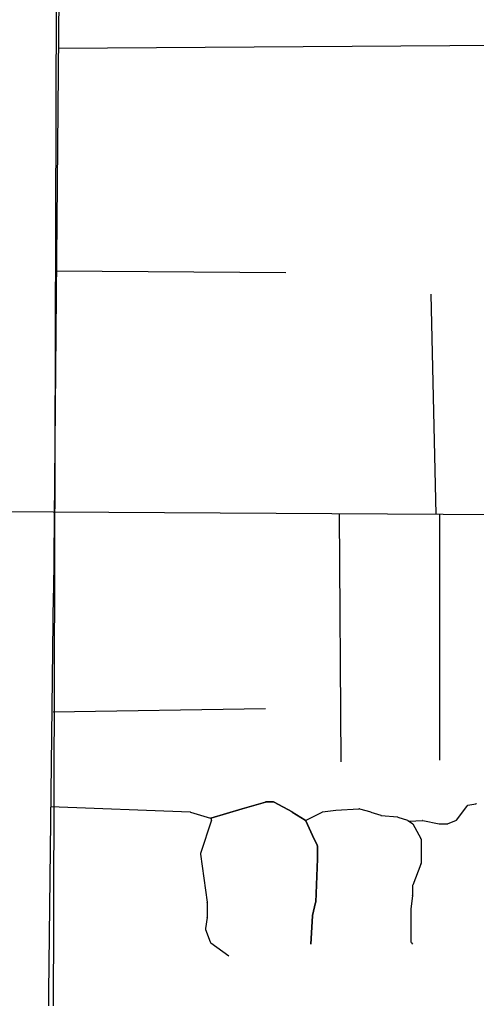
# Model space of a CAD drawing. Extents: x 408847 to 817539, y 923858 to 1151780.
# Drawn here: x 499864 to 501131, y 1074081 to 1076797 of the extents above; entities that cross this region are included whole.
import ezdxf

# ---------------------------------------------------------------- set-up
doc = ezdxf.new("R2010")
doc.units = 0
for name, color, linetype in [('Local Roads Improved', 7, 'Continuous'), ('Local Roads Paved', 7, 'Continuous'), ('Section Lines', 7, 'Continuous')]:
    doc.layers.add(name, color=color, linetype=linetype)

msp = doc.modelspace()

# ---------------------------------------------------------------- linework, layer by layer
at = {"layer": 'Local Roads Improved'}
for p, q in [((502822.7, 1075413.5), (498742.4, 1075436.7)), ((500481.5, 1074607.7), (500545.8, 1074626.1)), ((500545.8, 1074626.1), (500481.5, 1074607.7)), ((500546.9, 1074626.3), (500568.5, 1074626.3)), ((500568.5, 1074626.3), (500546.9, 1074626.3)), ((500570.4, 1074625.8), (500620.4, 1074598.5)), ((500620.4, 1074598.5), (500570.4, 1074625.8)), ((499950.6, 1074613.4), (500337.2, 1074598.5)), ((499950.6, 1074613.4), (500337.2, 1074598.5)), ((500338.2, 1074598.3), (500394.1, 1074581.1)), ((500338.2, 1074598.3), (500394.1, 1074581.1)), ((500394.5, 1074581), (500481.4, 1074607.7)), ((500481.4, 1074607.7), (500394.5, 1074581)), ((500620.6, 1074598.4), (500656.5, 1074575.9)), ((500656.5, 1074575.9), (500620.6, 1074598.4)), ((500657.6, 1074575.3), (500703.3, 1074598.2)), ((500657.6, 1074575.3), (500703.3, 1074598.2)), ((500704.6, 1074598.5), (500740.9, 1074603.1)), ((500704.6, 1074598.5), (500740.9, 1074603.1)), ((500741.1, 1074603.1), (500805.2, 1074607.7)), ((500741.1, 1074603.1), (500805.2, 1074607.7)), ((500806.6, 1074607.5), (500838.3, 1074598.5)), ((500806.6, 1074607.5), (500838.3, 1074598.5)), ((500838.4, 1074598.4), (500865.7, 1074589.3)), ((500838.4, 1074598.4), (500865.7, 1074589.3)), ((500396.7, 1074576), (500365.8, 1074483.4)), ((500396.7, 1074576), (500365.8, 1074483.4)), ((500658.1, 1074574.2), (500676.1, 1074533.6)), ((500676.1, 1074533.6), (500658.1, 1074574.2)), ((500866.6, 1074589.1), (500912.1, 1074584.6)), ((500866.6, 1074589.1), (500912.1, 1074584.6)), ((500912.9, 1074584.4), (500939.8, 1074575.4)), ((500912.9, 1074584.4), (500939.8, 1074575.4)), ((500940.8, 1074575), (500953.4, 1074566.5)), ((500940.8, 1074575), (500953.4, 1074566.5)), ((500944.4, 1074572.6), (500981.5, 1074575.2)), ((500944.4, 1074572.6), (500981.5, 1074575.2)), ((500982.6, 1074575.2), (501028, 1074566.1)), ((500982.6, 1074575.2), (501028, 1074566.1)), ((501052.3, 1074566.3), (501073.7, 1074574.9)), ((501052.3, 1074566.3), (501073.7, 1074574.9)), ((500954.7, 1074565.2), (500976.9, 1074525.2)), ((500954.7, 1074565.2), (500976.9, 1074525.2)), ((501028.8, 1074566), (501050.8, 1074566)), ((501028.8, 1074566), (501050.8, 1074566)), ((500676.1, 1074533.5), (500689.6, 1074506.6)), ((500689.6, 1074506.6), (500676.1, 1074533.5)), ((500977.4, 1074523.2), (500977.4, 1074455.4)), ((500977.4, 1074523.2), (500977.4, 1074455.4)), ((500690, 1074504.8), (500690, 1074468.7)), ((500690, 1074468.7), (500690, 1074504.8)), ((500365.7, 1074481.6), (500384.1, 1074348.3)), ((500365.7, 1074481.6), (500384.1, 1074348.3)), ((500690, 1074468.5), (500685.4, 1074348.5)), ((500685.4, 1074348.5), (500690, 1074468.5)), ((500977.1, 1074454), (500954.5, 1074395.1)), ((500977.1, 1074454), (500954.5, 1074395.1)), ((500954.2, 1074393.7), (500954.2, 1074366.8)), ((500954.2, 1074393.7), (500954.2, 1074366.8)), ((500954.2, 1074366.3), (500949.6, 1074329.7)), ((500954.2, 1074366.3), (500949.6, 1074329.7)), ((500384.1, 1074347.8), (500384.1, 1074306.6)), ((500384.1, 1074347.8), (500384.1, 1074306.6)), ((500685.3, 1074347.6), (500676.2, 1074311.3)), ((500676.2, 1074311.3), (500685.3, 1074347.6)), ((500949.6, 1074329.2), (500949.6, 1074238.4)), ((500949.6, 1074329.2), (500949.6, 1074238.4)), ((500384.1, 1074306), (500379.6, 1074274.9)), ((500384.1, 1074306), (500379.6, 1074274.9)), ((500676.1, 1074310.6), (500671.5, 1074232.1)), ((500671.5, 1074232.1), (500676.1, 1074310.6)), ((500379.8, 1074272.9), (500392.9, 1074237.9)), ((500379.8, 1074272.9), (500392.9, 1074237.9)), ((500394.3, 1074236), (500444.3, 1074199.7)), ((500394.3, 1074236), (500444.3, 1074199.7)), ((500950.8, 1074235.6), (500954.2, 1074232.1)), ((500950.8, 1074235.6), (500954.2, 1074232.1))]:
    msp.add_line(p, q, dxfattribs=at)
msp.add_lwpolyline([(501075.4, 1074576.1), (501104, 1074613.4), (501107.2, 1074617), (501129.6, 1074621.5)], dxfattribs=at)
msp.add_lwpolyline([(501075.4, 1074576.1), (501104, 1074613.4), (501107.2, 1074617), (501129.6, 1074621.5)], dxfattribs=at)
for centre, start, end in [((500546.9, 1074622.3), 90, 105.9524), ((500546.9, 1074622.3), 90, 105.9525), ((500568.5, 1074622.3), 61.3783, 90), ((500568.5, 1074622.3), 61.3783, 90), ((501128.8, 1074625.4), 281.3151, 303.7024), ((501128.8, 1074625.4), 281.3151, 303.7024), ((500337.1, 1074594.5), 72.8898, 87.7964), ((500337.1, 1074594.5), 72.8898, 87.7964), ((500482.6, 1074603.9), 105.9524, 107.1102), ((500482.6, 1074603.9), 105.9525, 107.1102), ((500618.5, 1074595), 57.9826, 61.3783), ((500618.5, 1074595), 57.9826, 61.3783), ((500705.1, 1074594.6), 97.1283, 116.5757), ((500705.1, 1074594.6), 97.1283, 116.5757), ((500741.4, 1074599.1), 94.0875, 97.1283), ((500741.4, 1074599.1), 94.0875, 97.1283), ((500805.5, 1074603.7), 74.0476, 94.0875), ((500805.5, 1074603.7), 74.0476, 94.0875), ((500837.2, 1074594.6), 71.557, 74.0476), ((500837.2, 1074594.6), 71.557, 74.0476), ((500392.9, 1074577.3), 341.5731, 72.8898), ((500392.9, 1074577.3), 341.5731, 72.8898), ((500654.4, 1074572.5), 23.9526, 57.9826), ((500654.4, 1074572.5), 23.9526, 57.9826), ((500867, 1074593.1), 251.557, 264.2868), ((500867, 1074593.1), 251.557, 264.2868), ((500911.7, 1074580.6), 71.557, 84.2868), ((500911.7, 1074580.6), 71.557, 84.2868), ((500938.5, 1074571.6), 56.2976, 71.557), ((500938.5, 1074571.6), 56.2976, 71.557), ((500981.8, 1074571.2), 78.6849, 94.1069), ((500981.8, 1074571.2), 78.6849, 94.1069), ((501072.2, 1074578.6), 291.8106, 322.5243), ((501072.2, 1074578.6), 291.8106, 322.5243), ((500951.2, 1074563.2), 29.0433, 56.2976), ((500951.2, 1074563.2), 29.0433, 56.2976), ((501028.8, 1074570), 258.6849, 270), ((501028.8, 1074570), 258.6849, 270), ((501050.8, 1074570), 270, 291.8106), ((501050.8, 1074570), 270, 291.8106), ((500679.7, 1074535.2), 203.9526, 206.5544), ((500679.7, 1074535.2), 203.9526, 206.5544), ((500973.4, 1074523.2), 360, 29.0433), ((500973.4, 1074523.2), 360, 29.0433), ((500686, 1074504.8), 0, 26.5544), ((500686, 1074504.8), 360, 26.5544), ((500369.6, 1074482.1), 161.5731, 187.8497), ((500369.6, 1074482.1), 161.5731, 187.8497), ((500686, 1074468.7), 357.7984, 0), ((500686, 1074468.7), 357.7984, 0), ((500973.4, 1074455.4), 338.9714, 0), ((500973.4, 1074455.4), 338.9714, 0), ((500958.2, 1074393.7), 158.9714, 180), ((500958.2, 1074393.7), 158.9714, 180), ((500950.2, 1074366.8), 352.8783, 0), ((500950.2, 1074366.8), 352.8783, 0), ((500380.1, 1074347.8), 0, 7.8497), ((500380.1, 1074347.8), 0, 7.8497), ((500681.4, 1074348.6), 345.97, 357.7984), ((500681.4, 1074348.6), 345.97, 357.7984), ((500953.6, 1074329.2), 172.8783, 180), ((500953.6, 1074329.2), 172.8783, 180), ((500380.1, 1074306.6), 351.8736, 0), ((500380.1, 1074306.6), 351.8736, 0), ((500680.1, 1074310.3), 165.97, 176.6351), ((500680.1, 1074310.3), 165.97, 176.6351), ((500383.6, 1074274.3), 171.8736, 200.5473), ((500383.6, 1074274.3), 171.8736, 200.5473), ((500396.7, 1074239.3), 200.5473, 233.9599), ((500396.7, 1074239.3), 200.5473, 233.9599), ((500953.6, 1074238.4), 180, 224.9867), ((500953.6, 1074238.4), 180, 224.9867)]:
    msp.add_arc(centre, 4, start, end, dxfattribs=at)
at = {"layer": 'Local Roads Paved'}
for p, q in [((499986, 1078265.5), (499958.2, 1075204.8)), ((501289, 1076725.8), (499972.1, 1076716.6)), ((499966.3, 1076099.9), (500602.5, 1076095.2)), ((501019.5, 1075423.8), (501005.7, 1076034.9)), ((500750.1, 1075425.3), (500754.9, 1074737.6)), ((501028.4, 1075423.7), (501028.4, 1074742.2)), ((499957.7, 1075205.9), (499925.2, 1072465.3)), ((499957.7, 1074876.7), (500546.3, 1074886)), ((500481.5, 1074607.7), (500545.8, 1074626.1)), ((500546.9, 1074626.3), (500568.5, 1074626.3)), ((500570.4, 1074625.8), (500620.4, 1074598.5)), ((499950.6, 1074613.4), (500337.2, 1074598.5)), ((500338.2, 1074598.3), (500394.1, 1074581.1)), ((500394.5, 1074581), (500481.4, 1074607.7)), ((500620.6, 1074598.4), (500656.5, 1074575.9)), ((500657.6, 1074575.3), (500703.3, 1074598.2)), ((500704.6, 1074598.5), (500740.9, 1074603.1)), ((500741.1, 1074603.1), (500805.2, 1074607.7)), ((500806.6, 1074607.5), (500838.3, 1074598.5)), ((500838.4, 1074598.4), (500865.7, 1074589.3)), ((500396.7, 1074576), (500365.8, 1074483.4)), ((500658.1, 1074574.2), (500676.1, 1074533.6)), ((500866.6, 1074589.1), (500912.1, 1074584.6)), ((500912.9, 1074584.4), (500939.8, 1074575.4)), ((500940.8, 1074575), (500953.4, 1074566.5)), ((500944.4, 1074572.6), (500981.5, 1074575.2)), ((500982.6, 1074575.2), (501028, 1074566.1)), ((501052.3, 1074566.3), (501073.7, 1074574.9)), ((500954.7, 1074565.2), (500976.9, 1074525.2)), ((501028.8, 1074566), (501050.8, 1074566)), ((500676.1, 1074533.5), (500689.6, 1074506.6)), ((500977.4, 1074523.2), (500977.4, 1074455.4)), ((500690, 1074504.8), (500690, 1074468.7)), ((500365.7, 1074481.6), (500384.1, 1074348.3)), ((500690, 1074468.5), (500685.4, 1074348.5)), ((500977.1, 1074454), (500954.5, 1074395.1)), ((500954.2, 1074393.7), (500954.2, 1074366.8)), ((500954.2, 1074366.3), (500949.6, 1074329.7)), ((500384.1, 1074347.8), (500384.1, 1074306.6)), ((500685.3, 1074347.6), (500676.2, 1074311.3)), ((500949.6, 1074329.2), (500949.6, 1074238.4)), ((500384.1, 1074306), (500379.6, 1074274.9)), ((500676.1, 1074310.6), (500671.5, 1074232.1)), ((500379.8, 1074272.9), (500392.9, 1074237.9)), ((500394.3, 1074236), (500444.3, 1074199.7)), ((500950.8, 1074235.6), (500954.2, 1074232.1))]:
    msp.add_line(p, q, dxfattribs=at)
msp.add_lwpolyline([(501075.4, 1074576.1), (501104, 1074613.4), (501107.2, 1074617), (501129.6, 1074621.5)], dxfattribs=at)
for centre, start, end in [((500546.9, 1074622.3), 90, 105.9524), ((500568.5, 1074622.3), 61.3783, 90), ((501128.8, 1074625.4), 281.3151, 303.7024), ((500337.1, 1074594.5), 72.8898, 87.7964), ((500482.6, 1074603.9), 105.9524, 107.1102), ((500618.5, 1074595), 57.9826, 61.3783), ((500705.1, 1074594.6), 97.1283, 116.5757), ((500741.4, 1074599.1), 94.0875, 97.1283), ((500805.5, 1074603.7), 74.0476, 94.0875), ((500837.2, 1074594.6), 71.557, 74.0476), ((500392.9, 1074577.3), 341.5731, 72.8898), ((500654.4, 1074572.5), 23.9526, 57.9826), ((500867, 1074593.1), 251.557, 264.2868), ((500911.7, 1074580.6), 71.557, 84.2868), ((500938.5, 1074571.6), 56.2976, 71.557), ((500981.8, 1074571.2), 78.6849, 94.1069), ((501072.2, 1074578.6), 291.8106, 322.5243), ((500951.2, 1074563.2), 29.0433, 56.2976), ((501028.8, 1074570), 258.6849, 270), ((501050.8, 1074570), 270, 291.8106), ((500679.7, 1074535.2), 203.9526, 206.5544), ((500973.4, 1074523.2), 360, 29.0433), ((500686, 1074504.8), 0, 26.5544), ((500369.6, 1074482.1), 161.5731, 187.8497), ((500686, 1074468.7), 357.7984, 0), ((500973.4, 1074455.4), 338.9714, 0), ((500958.2, 1074393.7), 158.9714, 180), ((500950.2, 1074366.8), 352.8783, 0), ((500380.1, 1074347.8), 0, 7.8497), ((500681.4, 1074348.6), 345.97, 357.7984), ((500953.6, 1074329.2), 172.8783, 180), ((500380.1, 1074306.6), 351.8736, 0), ((500680.1, 1074310.3), 165.97, 176.6351), ((500383.6, 1074274.3), 171.8736, 200.5473), ((500396.7, 1074239.3), 200.5473, 233.9599), ((500953.6, 1074238.4), 180, 224.9867)]:
    msp.add_arc(centre, 4, start, end, dxfattribs=at)
at = {"layer": 'Section Lines'}
msp.add_line((499969.8, 1078062.7), (499954.1, 1072721.7), dxfattribs=at)

doc.saveas('drawing.dxf')
